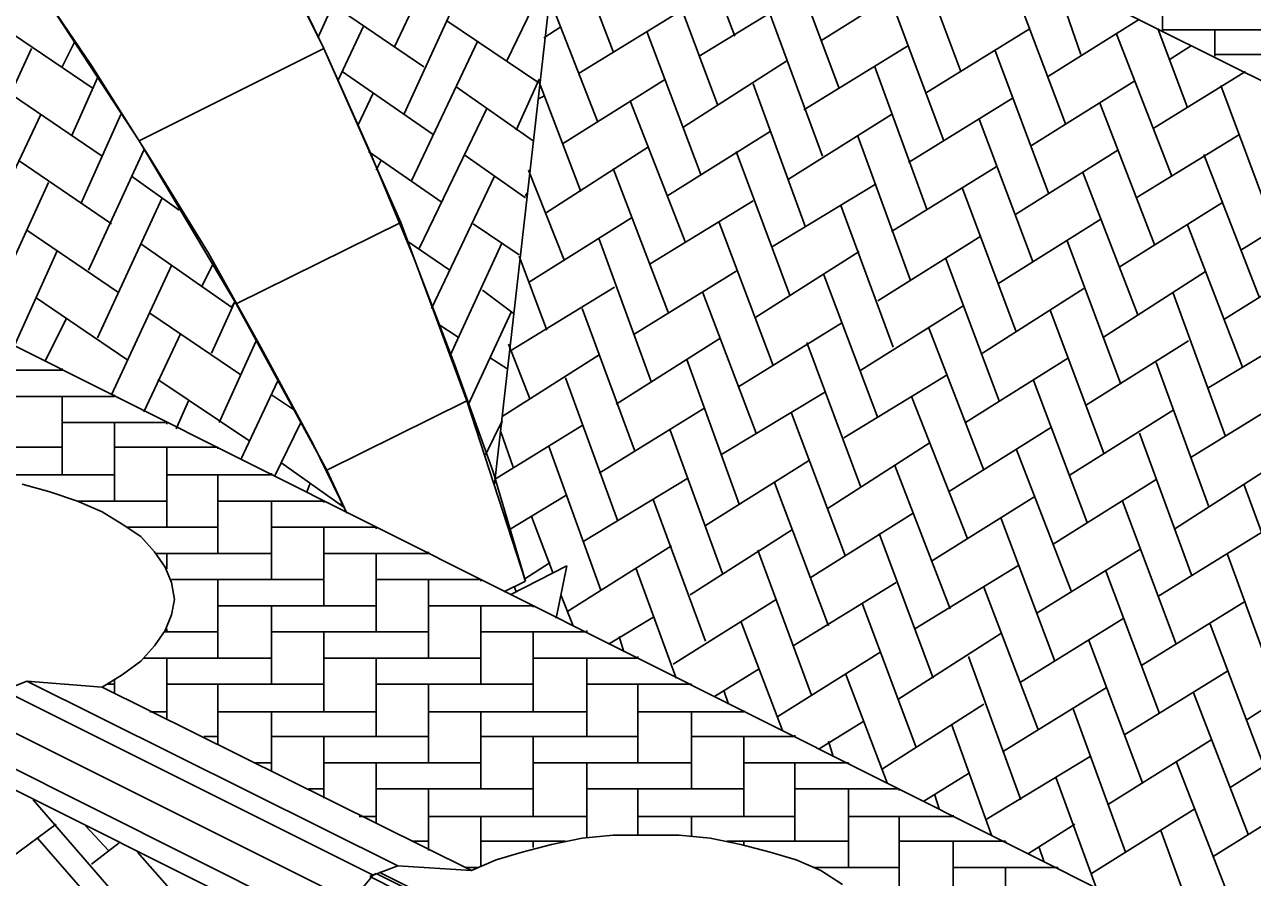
# Model space of a CAD drawing. Extents: x 636183 to 639890, y 299162 to 300538.
# Drawn here: x 636301.5 to 636329.41, y 299203.08 to 299222.46 of the extents above; entities that cross this region are included whole.
import ezdxf

# ---------------------------------------------------------------- set-up
doc = ezdxf.new("R2010")
doc.units = 0
doc.layers.add('Default', color=7, linetype='Continuous')

msp = doc.modelspace()

# ---------------------------------------------------------------- linework, layer by layer
at = {"layer": 'Default'}
for p, q in [((636312.184, 299212.017), (636314.107, 299228.946)), ((636354.261, 299208.834), (636314.107, 299228.946)), ((636308.301, 299221.916), (636306.377, 299225.798)), ((636316.416, 299225.448), (636317.64, 299222.195)), ((636311.414, 299225.168), (636309.91, 299221.951)), ((636314.877, 299221.846), (636313.653, 299225.064)), ((636322.782, 299221.391), (636321.557, 299224.644)), ((636307.182, 299224.224), (636308.301, 299221.916)), ((636320.018, 299221.006), (636318.794, 299224.259)), ((636308.161, 299222.16), (636309.001, 299223.979)), ((636316.031, 299223.909), (636317.255, 299220.622)), ((636310.12, 299220.412), (636311.589, 299223.629)), ((636312.463, 299221.636), (636313.513, 299223.804)), ((636303.02, 299221.531), (636301.62, 299223.595)), ((636301.725, 299223.455), (636304.104, 299219.817)), ((636319.599, 299222.091), (636321.942, 299223.56)), ((636323.936, 299223.455), (636325.16, 299220.202)), ((636325.51, 299221.776), (636324.88, 299223.595)), ((636313.408, 299223.105), (636314.527, 299220.237)), ((636319.179, 299223.175), (636316.836, 299221.741)), ((636321.173, 299223.07), (636322.397, 299219.817)), ((636308.511, 299222.895), (636310.575, 299221.496)), ((636314.107, 299221.356), (636316.451, 299222.79)), ((636327.364, 299222.965), (636327.364, 299222.3)), ((636313.163, 299221.146), (636311.099, 299222.545)), ((636318.444, 299222.685), (636319.634, 299219.467)), ((636324.775, 299221.286), (636326.839, 299222.58)), ((636303.055, 299221.006), (636300.991, 299222.405)), ((636309.21, 299222.44), (636308.616, 299221.181)), ((636313.688, 299222.405), (636313.303, 299222.16)), ((636316.87, 299219.048), (636315.646, 299222.3)), ((636321.977, 299220.901), (636324.356, 299222.37)), ((636327.574, 299219.013), (636326.314, 299222.265)), ((636327.259, 299222.37), (636327.923, 299220.586)), ((636327.364, 299222.335), (636330.931, 299222.335)), ((636328.553, 299222.335), (636328.553, 299221.741)), ((636302.635, 299222.056), (636302.355, 299221.496)), ((636311.799, 299222.091), (636310.295, 299218.908)), ((636321.592, 299221.986), (636319.214, 299220.517)), ((636327.538, 299221.671), (636328.028, 299221.986)), ((636300.186, 299218.733), (636301.655, 299221.916)), ((636304.104, 299219.817), (636308.301, 299221.916)), ((636310.05, 299217.963), (636308.301, 299221.916)), ((636308.301, 299221.916), (636309.35, 299219.572)), ((636324.775, 299218.628), (636323.551, 299221.881)), ((636332.121, 299221.776), (636328.553, 299221.776)), ((636304.349, 299219.432), (636303.02, 299221.531)), ((636318.829, 299221.636), (636316.486, 299220.132)), ((636322.012, 299218.243), (636320.823, 299221.496)), ((636303.159, 299221.251), (636302.565, 299219.922)), ((636310.784, 299219.957), (636308.721, 299221.391)), ((636312.673, 299220.062), (636313.198, 299221.216)), ((636314.142, 299218.663), (636313.198, 299221.146)), ((636316.066, 299221.216), (636313.723, 299219.747)), ((636326.734, 299221.181), (636324.391, 299219.712)), ((636327.154, 299220.097), (636329.252, 299221.391)), ((636303.264, 299219.467), (636301.201, 299220.866)), ((636309.42, 299220.901), (636309.071, 299220.167)), ((636311.309, 299221.041), (636313.058, 299219.817)), ((636318.06, 299221.111), (636319.249, 299217.858)), ((636328.693, 299221.076), (636329.917, 299217.788)), ((636313.303, 299220.831), (636313.163, 299220.761)), ((636315.262, 299220.726), (636316.521, 299217.509)), ((636321.592, 299219.327), (636323.971, 299220.796)), ((636325.93, 299220.691), (636327.189, 299217.439)), ((636301.865, 299220.412), (636300.361, 299217.229)), ((636302.775, 299218.383), (636303.684, 299220.412)), ((636310.47, 299217.369), (636312.009, 299220.552)), ((636318.864, 299218.943), (636321.208, 299220.412)), ((636323.201, 299220.307), (636324.426, 299217.054)), ((636316.101, 299218.558), (636318.444, 299220.027)), ((636304.104, 299219.817), (636306.307, 299216.109)), ((636321.627, 299216.669), (636320.438, 299219.922)), ((636329.112, 299219.957), (636326.769, 299218.523)), ((636304.209, 299219.607), (636302.95, 299216.879)), ((636310.994, 299218.418), (636309.315, 299219.572)), ((636309.35, 299219.572), (636310.33, 299217.194)), ((636312.883, 299218.523), (636311.484, 299219.502)), ((636315.681, 299219.677), (636313.338, 299218.173)), ((636317.675, 299219.572), (636318.899, 299216.284)), ((636324.006, 299218.138), (636326.349, 299219.607)), ((636329.567, 299216.249), (636328.308, 299219.502)), ((636301.376, 299219.362), (636303.474, 299217.928)), ((636305.678, 299217.264), (636304.349, 299219.432)), ((636309.49, 299219.152), (636309.595, 299219.362)), ((636316.136, 299215.9), (636314.877, 299219.187)), ((636321.208, 299217.753), (636323.586, 299219.222)), ((636305.013, 299218.243), (636303.929, 299219.013)), ((636312.184, 299219.013), (636310.75, 299216.004)), ((636313.757, 299217.124), (636312.953, 299219.152)), ((636326.804, 299215.865), (636325.545, 299219.117)), ((636334.499, 299198.516), (636293.856, 299218.873)), ((636300.571, 299215.655), (636302.04, 299218.873)), ((636312.883, 299218.558), (636312.918, 299218.628)), ((636318.479, 299217.404), (636320.858, 299218.838)), ((636322.817, 299218.733), (636324.041, 299215.48)), ((636331.491, 299218.803), (636329.147, 299217.334)), ((636303.159, 299215.34), (636304.628, 299218.523)), ((636315.716, 299217.019), (636318.06, 299218.453)), ((636320.053, 299218.348), (636321.243, 299215.13)), ((636326.384, 299216.949), (636328.728, 299218.418)), ((636312.953, 299216.599), (636315.296, 299218.068)), ((636303.614, 299216.389), (636301.551, 299217.788)), ((636310.05, 299217.963), (636306.307, 299216.109)), ((636311.554, 299213.906), (636310.05, 299217.963)), ((636311.694, 299217.928), (636312.743, 299217.229)), ((636317.29, 299217.963), (636318.514, 299214.71)), ((636325.965, 299218.033), (636323.621, 299216.564)), ((636327.923, 299217.928), (636329.182, 299214.675)), ((636311.169, 299216.879), (636310.19, 299217.543)), ((636311.169, 299214.92), (636312.358, 299217.509)), ((636315.751, 299214.326), (636314.562, 299217.579)), ((636323.236, 299217.648), (636320.893, 299216.179)), ((636325.195, 299217.543), (636326.419, 299214.291)), ((636302.25, 299217.334), (636301.271, 299215.165)), ((636306.202, 299216.039), (636304.139, 299217.473)), ((636306.867, 299215.13), (636305.678, 299217.264)), ((636318.095, 299215.795), (636320.473, 299217.299)), ((636328.763, 299215.76), (636331.106, 299217.229)), ((636304.838, 299216.984), (636303.474, 299214.046)), ((636305.538, 299216.529), (636305.783, 299217.019)), ((636310.33, 299217.194), (636311.274, 299214.745)), ((636313.373, 299215.515), (636312.743, 299217.194)), ((636323.656, 299213.906), (636322.432, 299217.159)), ((636315.332, 299215.41), (636317.71, 299216.879)), ((636319.669, 299216.774), (636320.893, 299213.521)), ((636328.343, 299216.844), (636326, 299215.34)), ((636312.603, 299215.9), (636311.904, 299216.424)), ((636312.568, 299215.06), (636314.912, 299216.494)), ((636318.13, 299213.171), (636316.906, 299216.389)), ((636323.271, 299214.99), (636325.58, 299216.459)), ((636301.76, 299216.249), (636303.824, 299214.85)), ((636305.748, 299214.99), (636306.272, 299216.144)), ((636306.272, 299216.144), (636306.202, 299216.039)), ((636306.307, 299216.109), (636308.371, 299212.332)), ((636328.798, 299213.101), (636327.608, 299216.354)), ((636304.349, 299215.9), (636306.412, 299214.5)), ((636311.589, 299213.836), (636312.568, 299215.935)), ((636312.568, 299215.935), (636312.603, 299215.9)), ((636315.366, 299212.787), (636314.177, 299216.004)), ((636322.852, 299216.074), (636320.508, 299214.605)), ((636324.81, 299215.97), (636326.035, 299212.717)), ((636302.46, 299215.795), (636301.97, 299214.815)), ((636311.379, 299215.34), (636310.889, 299215.655)), ((636320.088, 299215.69), (636317.71, 299214.221)), ((636323.306, 299212.332), (636322.047, 299215.585)), ((636330.756, 299215.62), (636328.378, 299214.186)), ((636304.209, 299213.661), (636305.048, 299215.445)), ((636306.762, 299215.27), (636305.923, 299213.416)), ((636314.947, 299213.836), (636317.325, 299215.34)), ((636325.615, 299213.801), (636327.958, 299215.27)), ((636308.056, 299212.927), (636306.867, 299215.13)), ((636312.498, 299215.2), (636312.988, 299213.941)), ((636319.284, 299215.235), (636320.508, 299211.947)), ((636311.274, 299214.745), (636312.149, 299212.297)), ((636312.463, 299214.64), (636312.079, 299214.885)), ((636312.358, 299213.556), (636314.562, 299214.955)), ((636317.745, 299211.562), (636316.556, 299214.85)), ((636325.23, 299214.885), (636322.887, 299213.416)), ((636327.224, 299214.78), (636328.413, 299211.527)), ((636299.942, 299214.605), (636302.355, 299214.605)), ((636302.355, 299214.605), (636302.355, 299214.64)), ((636313.793, 299214.43), (636314.982, 299211.178)), ((636320.123, 299213.066), (636322.467, 299214.5)), ((636304.524, 299214.396), (636306.622, 299212.996)), ((636306.412, 299212.577), (636307.252, 299214.361)), ((636325.65, 299211.143), (636324.426, 299214.396)), ((636301.166, 299214.011), (636303.544, 299214.011)), ((636302.355, 299212.227), (636302.355, 299214.011)), ((636303.544, 299214.011), (636303.544, 299214.046)), ((636304.943, 299213.276), (636305.223, 299213.906)), ((636307.112, 299214.046), (636307.637, 299213.696)), ((636308.371, 299212.332), (636311.554, 299213.906)), ((636312.883, 299209.814), (636311.554, 299213.906)), ((636319.704, 299214.116), (636317.325, 299212.682)), ((636321.662, 299214.011), (636322.922, 299210.793)), ((636327.993, 299212.612), (636330.372, 299214.081)), ((636316.94, 299213.731), (636314.562, 299212.262)), ((636320.158, 299210.373), (636318.934, 299213.626)), ((636327.608, 299213.696), (636325.265, 299212.227)), ((636304.733, 299213.416), (636302.355, 299213.416)), ((636303.544, 299213.416), (636303.544, 299211.632)), ((636304.733, 299213.381), (636304.733, 299213.416)), ((636307.776, 299213.416), (636307.182, 299212.192)), ((636311.974, 299212.682), (636312.358, 299213.451)), ((636312.184, 299212.122), (636314.177, 299213.346)), ((636312.323, 299213.311), (636312.288, 299213.311)), ((636312.358, 299213.451), (636312.323, 299213.311)), ((636322.502, 299211.842), (636324.845, 299213.311)), ((636312.603, 299212.402), (636312.323, 299213.206)), ((636317.36, 299209.988), (636316.171, 299213.241)), ((636328.028, 299209.953), (636326.839, 299213.171)), ((636302.355, 299212.857), (636298.787, 299212.857)), ((636303.544, 299212.857), (636305.888, 299212.857)), ((636304.733, 299211.038), (636304.733, 299212.857)), ((636305.888, 299212.857), (636305.888, 299212.822)), ((636308.826, 299211.353), (636308.056, 299212.927)), ((636314.597, 299209.604), (636313.408, 299212.892)), ((636322.082, 299212.961), (636319.739, 299211.457)), ((636325.3, 299209.569), (636324.041, 299212.822)), ((636307.322, 299212.507), (636308.756, 299211.492)), ((636316.975, 299211.073), (636319.319, 299212.542)), ((636329.987, 299212.507), (636327.643, 299211.003)), ((636303.544, 299212.227), (636299.942, 299212.227)), ((636307.112, 299212.227), (636304.733, 299212.227)), ((636305.888, 299212.227), (636305.888, 299210.443)), ((636307.112, 299212.227), (636307.112, 299212.262)), ((636308.371, 299212.332), (636308.826, 299211.353)), ((636312.149, 299212.297), (636312.883, 299209.814)), ((636321.278, 299212.437), (636322.537, 299209.184)), ((636301.446, 299212.017), (636302.075, 299211.842)), ((636307.916, 299211.842), (636307.986, 299212.017)), ((636316.591, 299212.157), (636314.212, 299210.723)), ((636319.774, 299208.799), (636318.549, 299212.052)), ((636324.88, 299210.653), (636327.224, 299212.122)), ((636329.217, 299212.017), (636330.407, 299208.764)), ((636302.075, 299211.842), (636302.705, 299211.632)), ((636302.705, 299211.632), (636303.264, 299211.387)), ((636304.733, 299211.632), (636302.705, 299211.632)), ((636305.888, 299211.632), (636308.301, 299211.632)), ((636307.112, 299209.848), (636307.112, 299211.632)), ((636308.301, 299211.632), (636308.301, 299211.597)), ((636313.827, 299211.772), (636312.498, 299210.968)), ((636315.786, 299211.667), (636316.975, 299208.449)), ((636324.461, 299211.737), (636322.117, 299210.268)), ((636326.454, 299211.632), (636327.678, 299208.379)), ((636303.264, 299211.387), (636303.719, 299211.108)), ((636308.721, 299211.597), (636308.686, 299211.562)), ((636319.354, 299209.884), (636321.697, 299211.353)), ((636303.719, 299211.108), (636304.139, 299210.828)), ((636313.023, 299211.283), (636313.513, 299209.988)), ((636324.915, 299207.995), (636323.691, 299211.248)), ((636303.824, 299211.038), (636305.888, 299211.038)), ((636304.139, 299210.828), (636304.454, 299210.478)), ((636307.112, 299211.038), (636309.49, 299211.038)), ((636308.301, 299211.038), (636308.301, 299209.254)), ((636309.49, 299211.003), (636309.49, 299211.038)), ((636318.934, 299210.968), (636316.626, 299209.499)), ((636320.928, 299210.898), (636322.152, 299207.61)), ((636329.637, 299210.933), (636327.259, 299209.464)), ((636313.827, 299209.114), (636316.206, 299210.618)), ((636319.389, 299207.225), (636318.165, 299210.513)), ((636326.874, 299210.548), (636324.495, 299209.079)), ((636304.454, 299210.478), (636304.698, 299210.128)), ((636304.489, 299210.443), (636307.112, 299210.443)), ((636304.733, 299210.093), (636304.733, 299210.443)), ((636310.68, 299210.443), (636308.301, 299210.443)), ((636309.49, 299208.659), (636309.49, 299210.443)), ((636310.68, 299210.478), (636310.68, 299210.443)), ((636313.443, 299210.233), (636312.848, 299209.848)), ((636330.022, 299207.19), (636328.833, 299210.443)), ((636304.698, 299210.128), (636304.838, 299209.779)), ((636313.827, 299210.163), (636312.533, 299209.499)), ((636313.827, 299210.163), (636313.583, 299208.974)), ((636313.583, 299208.974), (636313.827, 299210.163)), ((636316.311, 299207.61), (636315.401, 299210.093)), ((636321.732, 299208.729), (636324.076, 299210.163)), ((636327.294, 299206.805), (636326.069, 299210.058)), ((636308.301, 299209.848), (636304.838, 299209.848)), ((636304.838, 299209.779), (636304.908, 299209.394)), ((636305.888, 299209.848), (636305.888, 299208.065)), ((636309.49, 299209.848), (636311.869, 299209.848)), ((636310.68, 299209.848), (636310.68, 299208.065)), ((636311.869, 299209.814), (636311.869, 299209.848)), ((636312.393, 299209.569), (636312.883, 299209.814)), ((636312.673, 299209.569), (636312.638, 299209.674)), ((636321.313, 299209.779), (636318.969, 299208.344)), ((636323.306, 299209.674), (636324.531, 299206.456)), ((636304.908, 299209.394), (636304.838, 299209.044)), ((636313.688, 299209.499), (636313.967, 299208.799)), ((636316.241, 299207.925), (636318.584, 299209.394)), ((636305.888, 299209.254), (636309.49, 299209.254)), ((636307.112, 299207.47), (636307.112, 299209.254)), ((636310.68, 299209.254), (636313.058, 299209.254)), ((636311.869, 299207.47), (636311.869, 299209.254)), ((636313.058, 299209.254), (636313.058, 299209.219)), ((636321.767, 299206.036), (636320.543, 299209.289)), ((636326.874, 299207.89), (636329.252, 299209.359)), ((636304.838, 299209.044), (636304.698, 299208.694)), ((636315.821, 299209.009), (636314.772, 299208.379)), ((636317.78, 299208.904), (636318.724, 299206.421)), ((636326.489, 299208.974), (636324.111, 299207.505)), ((636328.448, 299208.834), (636329.672, 299205.616)), ((636304.698, 299208.694), (636304.454, 299208.344)), ((636304.698, 299208.659), (636305.888, 299208.659)), ((636304.733, 299208.659), (636304.733, 299208.729)), ((636310.68, 299208.659), (636307.112, 299208.659)), ((636308.301, 299208.659), (636308.301, 299206.841)), ((636311.869, 299208.659), (636314.282, 299208.659)), ((636313.058, 299208.659), (636313.058, 299206.841)), ((636314.282, 299208.659), (636314.282, 299208.694)), ((636315.017, 299208.554), (636315.122, 299208.205)), ((636323.691, 299208.624), (636321.348, 299207.12)), ((636304.454, 299208.344), (636304.139, 299207.995)), ((636326.909, 299205.231), (636325.685, 299208.484)), ((636307.112, 299208.065), (636304.209, 299208.065)), ((636304.733, 299206.666), (636304.733, 299208.065)), ((636308.301, 299208.065), (636311.869, 299208.065)), ((636309.49, 299206.281), (636309.49, 299208.065)), ((636315.436, 299208.065), (636313.058, 299208.065)), ((636314.282, 299208.065), (636314.282, 299206.281)), ((636315.436, 299208.1), (636315.436, 299208.065)), ((636315.436, 299208.065), (636315.436, 299208.1)), ((636318.619, 299206.736), (636320.963, 299208.205)), ((636322.957, 299208.1), (636324.146, 299204.847)), ((636331.631, 299208.17), (636329.287, 299206.666)), ((636304.139, 299207.995), (636303.719, 299207.68)), ((636318.2, 299207.82), (636317.185, 299207.19)), ((636326.489, 299206.316), (636328.868, 299207.785)), ((636301.551, 299207.54), (636301.026, 299207.33)), ((636303.264, 299207.4), (636301.551, 299207.54)), ((636309.98, 299203.343), (636301.551, 299207.54)), ((636303.719, 299207.68), (636303.264, 299207.4)), ((636303.544, 299207.47), (636303.369, 299207.47)), ((636303.544, 299207.575), (636303.544, 299207.47)), ((636303.544, 299207.26), (636303.544, 299207.575)), ((636304.733, 299207.47), (636308.301, 299207.47)), ((636305.888, 299207.47), (636305.888, 299206.106)), ((636313.058, 299207.47), (636309.49, 299207.47)), ((636310.68, 299207.47), (636310.68, 299205.686)), ((636314.282, 299207.47), (636316.661, 299207.47)), ((636315.436, 299205.686), (636315.436, 299207.47)), ((636316.661, 299207.47), (636316.661, 299207.435)), ((636321.103, 299205.231), (636320.158, 299207.715)), ((636301.026, 299207.33), (636309.42, 299203.133)), ((636311.659, 299203.238), (636303.264, 299207.4)), ((636303.649, 299207.19), (636303.649, 299207.19)), ((636317.5, 299207.015), (636317.395, 299207.33)), ((636323.726, 299205.931), (636326.104, 299207.4)), ((636328.063, 299207.295), (636329.322, 299204.042)), ((636303.964, 299207.015), (636303.964, 299207.015)), ((636323.306, 299207.015), (636320.998, 299205.546)), ((636325.335, 299206.91), (636326.524, 299203.658)), ((636300.536, 299206.736), (636308.931, 299202.538)), ((636304.733, 299206.841), (636304.349, 299206.841)), ((636309.49, 299206.841), (636305.888, 299206.841)), ((636307.112, 299205.476), (636307.112, 299206.841)), ((636310.68, 299206.841), (636314.282, 299206.841)), ((636311.869, 299205.092), (636311.869, 299206.841)), ((636315.436, 299206.841), (636317.85, 299206.841)), ((636316.661, 299206.841), (636316.661, 299205.092)), ((636317.85, 299206.841), (636317.85, 299206.875)), ((636320.578, 299206.631), (636319.564, 299206.001)), ((636305.188, 299206.456), (636305.188, 299206.456)), ((636323.481, 299204.042), (636322.572, 299206.561)), ((636328.903, 299205.127), (636331.246, 299206.596)), ((636305.888, 299206.281), (636305.573, 299206.281)), ((636307.112, 299206.281), (636310.68, 299206.281)), ((636308.301, 299206.281), (636308.301, 299204.882)), ((636311.869, 299206.281), (636315.436, 299206.281)), ((636313.058, 299206.281), (636313.058, 299204.462)), ((636316.661, 299206.281), (636319.004, 299206.281)), ((636317.85, 299206.281), (636317.85, 299204.462)), ((636319.004, 299206.281), (636319.004, 299206.316)), ((636319.774, 299206.176), (636319.879, 299205.826)), ((636328.483, 299206.211), (636326.139, 299204.742)), ((636308.756, 299201.804), (636300.361, 299206.001)), ((636306.028, 299206.001), (636306.028, 299206.001)), ((636306.342, 299205.861), (636306.342, 299205.861)), ((636323.341, 299204.392), (636325.72, 299205.826)), ((636307.112, 299205.686), (636306.727, 299205.686)), ((636311.869, 299205.686), (636308.301, 299205.686)), ((636309.49, 299204.322), (636309.49, 299205.686)), ((636316.661, 299205.686), (636313.058, 299205.686)), ((636314.282, 299205.686), (636314.282, 299203.972)), ((636320.228, 299205.686), (636317.85, 299205.686)), ((636319.004, 299203.902), (636319.004, 299205.686)), ((636320.228, 299205.651), (636320.228, 299205.686)), ((636328.938, 299202.468), (636327.678, 299205.721)), ((636300.536, 299205.441), (636308.931, 299201.244)), ((636321.942, 299204.812), (636322.957, 299205.441)), ((636324.95, 299205.336), (636325.86, 299202.853)), ((636308.301, 299205.092), (636307.951, 299205.092)), ((636309.49, 299205.092), (636313.058, 299205.092)), ((636310.68, 299205.092), (636310.68, 299203.693)), ((636317.85, 299205.092), (636314.282, 299205.092)), ((636315.436, 299204.042), (636315.436, 299205.092)), ((636319.004, 299205.092), (636321.382, 299205.092)), ((636320.228, 299203.308), (636320.228, 299205.092)), ((636321.382, 299205.092), (636321.382, 299205.057)), ((636322.187, 299204.952), (636322.292, 299204.637)), ((636330.861, 299205.022), (636328.518, 299203.553)), ((636303.754, 299202.468), (636301.69, 299204.847)), ((636309.49, 299204.462), (636309.106, 299204.462)), ((636314.282, 299204.462), (636310.68, 299204.462)), ((636311.869, 299203.343), (636311.869, 299204.462)), ((636319.004, 299204.462), (636315.436, 299204.462)), ((636316.661, 299204.462), (636316.661, 299204.007)), ((636320.228, 299204.462), (636322.607, 299204.462)), ((636321.382, 299204.462), (636321.382, 299202.678)), ((636322.607, 299204.462), (636322.607, 299204.497)), ((636325.755, 299203.168), (636328.098, 299204.637)), ((636300.991, 299203.378), (636302.215, 299204.287)), ((636303.404, 299203.693), (636302.88, 299204.252)), ((636325.37, 299204.287), (636324.321, 299203.623)), ((636327.329, 299204.147), (636328.238, 299201.664)), ((636301.795, 299203.972), (636304.139, 299201.279)), ((636303.649, 299203.867), (636303.02, 299203.378)), ((636310.68, 299203.902), (636310.295, 299203.902)), ((636313.793, 299203.902), (636311.869, 299203.902)), ((636313.478, 299203.832), (636312.813, 299203.658)), ((636313.058, 299203.902), (636313.058, 299203.762)), ((636314.177, 299203.972), (636313.478, 299203.832)), ((636314.877, 299204.042), (636314.177, 299203.972)), ((636315.611, 299204.042), (636314.877, 299204.042)), ((636316.381, 299204.042), (636315.611, 299204.042)), ((636317.08, 299203.972), (636316.381, 299204.042)), ((636317.78, 299203.832), (636317.08, 299203.972)), ((636317.465, 299203.902), (636320.228, 299203.902)), ((636318.444, 299203.658), (636317.78, 299203.832)), ((636317.85, 299203.902), (636317.85, 299203.832)), ((636323.796, 299203.902), (636321.382, 299203.902)), ((636322.607, 299202.118), (636322.607, 299203.902)), ((636323.796, 299203.867), (636323.796, 299203.902)), ((636306.167, 299201.279), (636304.069, 299203.658)), ((636312.813, 299203.658), (636312.219, 299203.483)), ((636319.039, 299203.483), (636318.444, 299203.658)), ((636324.67, 299203.448), (636324.565, 299203.762)), ((636309.42, 299203.133), (636309.98, 299203.343)), ((636309.98, 299203.343), (636311.659, 299203.238)), ((636311.799, 299203.308), (636311.519, 299203.308)), ((636312.219, 299203.483), (636311.659, 299203.238)), ((636319.599, 299203.238), (636319.039, 299203.483)), ((636321.382, 299203.308), (636319.424, 299203.308)), ((636322.607, 299203.308), (636324.985, 299203.308)), ((636323.796, 299201.524), (636323.796, 299203.308)), ((636324.985, 299203.308), (636324.985, 299203.273)), ((636308.931, 299202.538), (636309.42, 299203.133)), ((636309.35, 299203.098), (636309.49, 299203.168)), ((636317.29, 299199.111), (636309.35, 299203.098)), ((636309.49, 299203.168), (636317.43, 299199.215)), ((636317.5, 299199.215), (636309.56, 299203.203)), ((636320.088, 299202.923), (636319.599, 299203.238))]:
    msp.add_line(p, q, dxfattribs=at)

doc.saveas('drawing.dxf')
